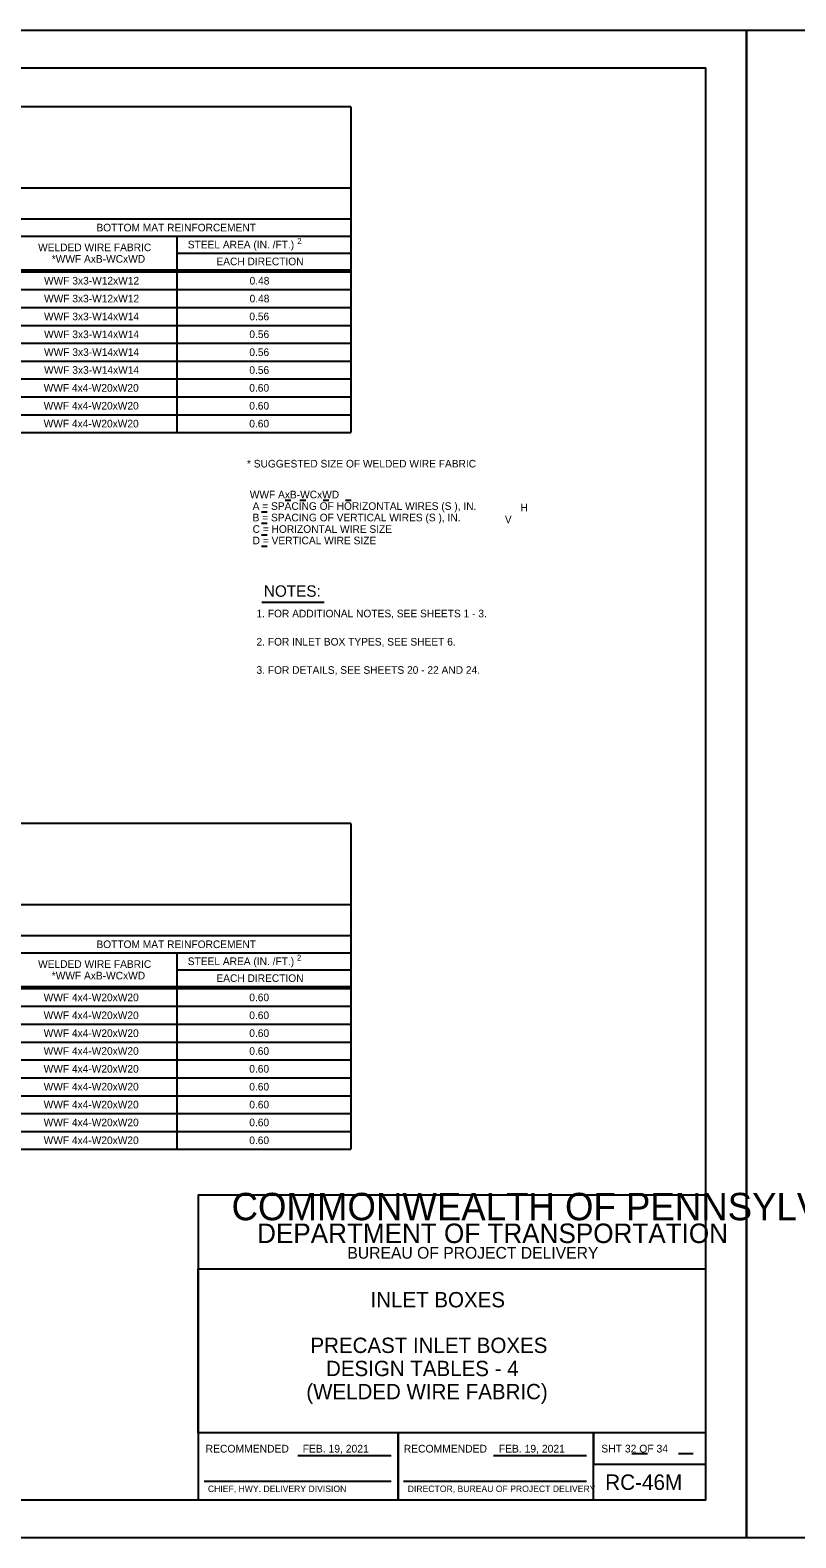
# Model space of a CAD drawing. Extents: x -6420 to 49575, y -4552 to 11624.
# Drawn here: x 3691 to 4680, y -2018 to -69 of the extents above; entities that cross this region are included whole.
import ezdxf

# ---------------------------------------------------------------- set-up
doc = ezdxf.new("R2010")
doc.units = 0
doc.layers.add('1', color=7, linetype='Continuous')
doc.layers.add('PLT-BNDY', color=7, linetype='Continuous')

msp = doc.modelspace()

# ---------------------------------------------------------------- linework, layer by layer
at = {"layer": '1'}
for p, q in [((4105.1, -168.2), (2035.1, -168.2)), ((4105.1, -168.2), (4105.1, -589.2)), ((4105.1, -273.2), (2035.1, -273.2)), ((4105.1, -313.2), (2035.1, -313.2)), ((2830.1, -335.2), (4105.1, -335.2)), ((3880.1, -335.2), (3880.1, -589.2)), ((3880.1, -357.2), (4105.1, -357.2)), ((2035.1, -378.8), (4105.1, -378.8)), ((2035.1, -381.3), (4105.1, -381.3)), ((2035.1, -404.4), (4105.1, -404.4)), ((2035.1, -427.5), (4105.1, -427.5)), ((2035.1, -450.6), (4105.1, -450.6)), ((2035.1, -473.7), (4105.1, -473.7)), ((2035.1, -496.8), (4105.1, -496.8)), ((2035.1, -519.9), (4105.1, -519.9)), ((2035.1, -543), (4105.1, -543)), ((2035.1, -566.1), (4105.1, -566.1)), ((2035.1, -589.2), (4105.1, -589.2)), ((4020.1, -676.7), (4027.5, -676.7)), ((4039.3, -676.7), (4046.7, -676.7)), ((4069.4, -676.7), (4076.7, -676.7)), ((4098.2, -676.7), (4105.6, -676.7)), ((3989.5, -691.6), (3996.8, -691.6)), ((3989.5, -706.4), (3996.8, -706.4)), ((3989.5, -721.3), (3996.8, -721.3)), ((3989.5, -736.1), (3996.8, -736.1)), ((3990.1, -808.2), (4070.5, -808.2)), ((4105.1, -1094.6), (2035.1, -1094.6)), ((4105.1, -1094.6), (4105.1, -1515.6)), ((4105.1, -1199.6), (2035.1, -1199.6)), ((4105.1, -1239.6), (2035.1, -1239.6)), ((2830.1, -1261.6), (4105.1, -1261.6)), ((3880.1, -1261.6), (3880.1, -1515.6)), ((3880.1, -1283.6), (4105.1, -1283.6)), ((2035.1, -1305.2), (4105.1, -1305.2)), ((2035.1, -1307.7), (4105.1, -1307.7)), ((2035.1, -1330.8), (4105.1, -1330.8)), ((2035.1, -1353.9), (4105.1, -1353.9)), ((2035.1, -1377), (4105.1, -1377)), ((2035.1, -1400.1), (4105.1, -1400.1)), ((2035.1, -1423.2), (4105.1, -1423.2)), ((2035.1, -1446.3), (4105.1, -1446.3)), ((2035.1, -1469.4), (4105.1, -1469.4)), ((2035.1, -1492.5), (4105.1, -1492.5)), ((2035.1, -1515.6), (4105.1, -1515.6)), ((4468.4, -1909), (4488.5, -1909)), ((4528.8, -1909), (4547.6, -1909)), ((4036.7, -1911.6), (4157.1, -1911.6)), ((4289.3, -1911.6), (4409.7, -1911.6)), ((3915.6, -1944.7), (4157.1, -1944.7)), ((4173.2, -1944.7), (4409.7, -1944.7))]:
    msp.add_line(p, q, dxfattribs=at)
msp.add_lwpolyline([(4563.9, -1968.6), (4563.9, -118.2), (1985.1, -118.2), (1985.1, -1968.6), (4563.9, -1968.6), (4563.9, -1882.1), (3907.7, -1882.1), (3907.7, -1669.9), (4563.9, -1669.9), (4563.9, -1574.9), (3907.7, -1574.9), (3907.7, -1968.6), (4166.3, -1968.6), (4166.3, -1882.1), (4166.3, -1968.6), (4418.9, -1968.6), (4418.9, -1882.1), (4418.9, -1922.6), (4563.9, -1922.6)], dxfattribs=at)
at = {"layer": 'PLT-BNDY'}
for points in [[(1857.2, -69), (4616.4, -69), (4616.4, -2017.8), (1857.2, -2017.8)], [(4616.4, -69), (7375.6, -69), (7375.6, -2017.8), (4616.4, -2017.8)]]:
    msp.add_lwpolyline(points, close=True, dxfattribs=at)

# ---------------------------------------------------------------- texts
at = {"layer": '1'}
for s, height, p in [('BOTTOM MAT REINFORCEMENT', 9.843, (3776.2, -329.1)), ('WELDED WIRE FABRIC', 9.843, (3700.8, -354.7)), ('STEEL AREA (IN. /FT.)', 9.843, (3894.3, -351.1)), ('2', 7.5, (4035.9, -345.4)), ('*WWF AxB-WCxWD', 9.843, (3718.5, -369.6)), ('EACH DIRECTION', 9.843, (3931.3, -372.9)), ('WWF 3x3-W12xW12', 9.843, (3708.5, -397.8)), ('0.48', 9.84, (3974.2, -397.8)), ('WWF 3x3-W12xW12', 9.843, (3708.5, -420.9)), ('0.48', 9.84, (3974.2, -420.9)), ('WWF 3x3-W14xW14', 9.843, (3708.5, -444)), ('0.56', 9.84, (3973.9, -444)), ('WWF 3x3-W14xW14', 9.843, (3708.5, -467.1)), ('0.56', 9.84, (3973.9, -467)), ('WWF 3x3-W14xW14', 9.843, (3708.5, -490.1)), ('0.56', 9.84, (3973.9, -490.2)), ('WWF 3x3-W14xW14', 9.843, (3708.5, -513.2)), ('0.56', 9.84, (3973.9, -513.3)), ('WWF 4x4-W20xW20', 9.843, (3708, -536.3)), ('0.60', 9.84, (3973.8, -536.3)), ('WWF 4x4-W20xW20', 9.843, (3708, -559.4)), ('0.60', 9.84, (3973.8, -559.4)), ('WWF 4x4-W20xW20', 9.843, (3708, -582.5)), ('0.60', 9.84, (3973.8, -582.5)), ('* SUGGESTED SIZE OF WELDED WIRE FABRIC', 9.843, (3970.8, -634.3)), (' WWF AxB-WCxWD', 9.843, (3970.8, -674.2)), ('  A = SPACING OF HORIZONTAL WIRES (S ), IN.', 9.843, (3970.8, -689.1)), ('H', 9.84, (4324.5, -691.1)), ('  B = SPACING OF VERTICAL WIRES (S ), IN.', 9.843, (3970.8, -703.9)), ('V', 9.84, (4304.2, -706.3)), ('  C = HORIZONTAL WIRE SIZE', 9.843, (3970.8, -718.8)), ('  D = VERTICAL WIRE SIZE', 9.843, (3970.8, -733.6)), ('NOTES:', 14.76, (3992.7, -801.4)), (' 1. FOR ADDITIONAL NOTES, SEE SHEETS 1 - 3.', 9.843, (3979.5, -828)), (' 2. FOR INLET BOX TYPES, SEE SHEET 6.', 9.843, (3979.5, -864.5)), (' 3. FOR DETAILS, SEE SHEETS 20 - 22 AND 24.', 9.843, (3979.5, -901)), ('BOTTOM MAT REINFORCEMENT', 9.843, (3776.2, -1255.5)), ('2', 7.5, (4035.4, -1271.7)), ('WELDED WIRE FABRIC', 9.843, (3700.8, -1281.1)), ('*WWF AxB-WCxWD', 9.843, (3718.5, -1296)), ('STEEL AREA (IN. /FT.)', 9.843, (3894.3, -1277.5)), ('EACH DIRECTION', 9.843, (3931.3, -1299.3)), ('WWF 4x4-W20xW20', 9.843, (3708, -1324.2)), ('0.60', 9.84, (3973.8, -1324.2)), ('WWF 4x4-W20xW20', 9.843, (3708, -1347.3)), ('0.60', 9.84, (3973.8, -1347.3)), ('WWF 4x4-W20xW20', 9.843, (3708, -1370.4)), ('0.60', 9.84, (3973.8, -1370.4)), ('WWF 4x4-W20xW20', 9.843, (3708, -1393.5)), ('0.60', 9.84, (3973.8, -1393.5)), ('WWF 4x4-W20xW20', 9.843, (3708, -1416.5)), ('0.60', 9.84, (3973.8, -1416.5)), ('WWF 4x4-W20xW20', 9.843, (3708, -1439.6)), ('0.60', 9.84, (3973.8, -1439.6)), ('WWF 4x4-W20xW20', 9.843, (3708, -1462.7)), ('0.60', 9.84, (3973.8, -1462.7)), ('WWF 4x4-W20xW20', 9.843, (3708, -1485.8)), ('0.60', 9.84, (3973.8, -1485.8)), ('WWF 4x4-W20xW20', 9.843, (3708, -1508.9)), ('0.60', 9.84, (3973.8, -1508.9)), ('COMMONWEALTH OF PENNSYLVANIA', 35.379, (3950.9, -1607.3)), ('DEPARTMENT OF TRANSPORTATION', 25.211, (3983.9, -1636.8)), ('BUREAU OF PROJECT DELIVERY', 15.164, (4100.6, -1657)), ('INLET BOXES', 19.816, (4130.6, -1719.9)), ('PRECAST INLET BOXES', 19.816, (4052.9, -1778.9)), ('DESIGN TABLES - 4', 19.816, (4073, -1808.8)), ('(WELDED WIRE FABRIC)', 19.816, (4047.5, -1838.7)), ('RECOMMENDED', 10, (3917.3, -1907.6)), ('FEB. 19, 2021', 10, (4042.8, -1907.6)), ('RECOMMENDED', 10, (4173.4, -1907.6)), ('FEB. 19, 2021', 10, (4296.3, -1907.6)), ('SHT 32 OF 34', 10, (4428.9, -1907.5)), ('RC-46M', 20, (4433.9, -1955.9)), ('CHIEF, HWY. DELIVERY DIVISION', 8.333, (3920.3, -1958.6)), ('DIRECTOR, BUREAU OF PROJECT DELIVERY', 8.333, (4178.6, -1958.6))]:
    msp.add_text(s, height=height, dxfattribs=at).set_placement(p)

doc.saveas('drawing.dxf')
